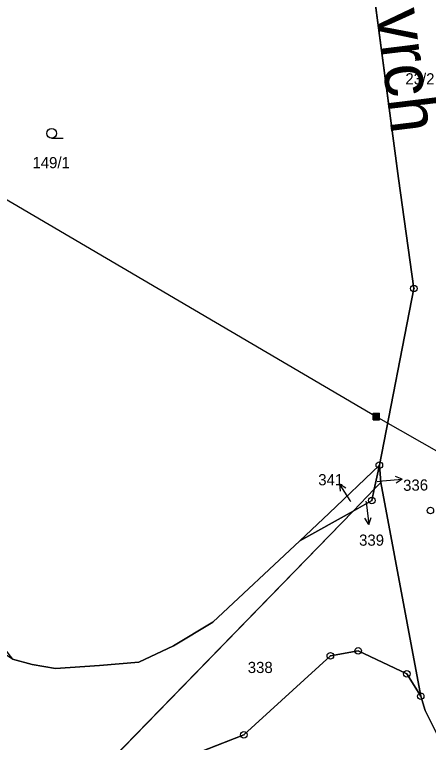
# Model space of a CAD drawing. Extents: x -689422 to -685210, y -987725 to -982160.
# Drawn here: x -687330.8 to -687267.9, y -985947.8 to -985837 of the extents above; entities that cross this region are included whole.
import ezdxf

# ---------------------------------------------------------------- set-up
doc = ezdxf.new("R2010")
doc.units = 0
for name, color, linetype in [('KN_Hranice_parcel', 7, 'Continuous'), ('KN_Parcelni cisla', 7, 'Continuous'), ('KN_Parcelni cisla_sipky', 7, 'Continuous'), ('KN_Polygon parcely', 7, 'Continuous'), ('KN_Popisy_pomistni nazvy nazvy ulic', 7, 'Continuous'), ('KN_Pozemkove predmety', 7, 'Continuous'), ('KN_POZEMKY_OSTATNI PLOCHA', 7, 'Continuous'), ('KN_POZEMKY_TTP', 7, 'Continuous'), ('KN_POZEMKY_ZAHRADA', 7, 'Continuous'), ('KN_VYUZITI_17_ostatni plocha_ostatni komunikace', 7, 'Continuous'), ('KN_Značky bodu BP', 7, 'Continuous'), ('KN_Značky kultur', 7, 'Continuous')]:
    doc.layers.add(name, color=color, linetype=linetype)

msp = doc.modelspace()

# ---------------------------------------------------------------- linework, layer by layer
at = {"layer": 'KN_Hranice_parcel'}
for p, q in [((-687275.32, -985905.6), (-687276.09, -985909.25)), ((-687275.08, -985908.21), (-687275.32, -985905.6)), ((-687276.09, -985909.25), (-687275.08, -985908.21)), ((-687269.03, -985940.75), (-687275.08, -985908.21)), ((-687276.09, -985909.25), (-687279.31, -985912.56)), ((-687319.54, -985953.98), (-687279.31, -985912.56)), ((-687279.31, -985912.56), (-687287.42, -985917.11))]:
    msp.add_line(p, q, dxfattribs=at)
for points in [[(-687275.32, -985905.6), (-687270.06, -985878.7), (-687272.4, -985861.98), (-687276.72, -985829.45)], [(-687275.32, -985905.6), (-687282.97, -985912.88), (-687287.42, -985917.11)], [(-687276.09, -985909.25), (-687276.45, -985910.96), (-687279.31, -985912.56)], [(-687287.42, -985917.11), (-687300.64, -985929.49), (-687306.6, -985933.08), (-687311.91, -985935.57), (-687317.89, -985936.07), (-687324.56, -985936.54), (-687328.13, -985935.93), (-687331.11, -985935.12)], [(-687269.03, -985940.75), (-687271.15, -985937.32), (-687278.53, -985933.85), (-687282.77, -985934.59), (-687295.93, -985946.62), (-687309.83, -985952.04), (-687309.14, -985963.32)], [(-687206.97, -986146.16), (-687218.58, -986091.62), (-687237.91, -986008.48), (-687240.13, -985999.43), (-687268.37, -985942.92), (-687269.03, -985940.75)]]:
    msp.add_lwpolyline(points, dxfattribs=at)
at = {"layer": 'KN_Parcelni cisla_sipky'}
for p, q in [((-687275.65, -985908.06), (-687274.82, -985907.99)), ((-687274.82, -985907.99), (-687271.83, -985907.73)), ((-687271.83, -985907.73), (-687272.87, -985907.32)), ((-687271.83, -985907.73), (-687272.78, -985908.32)), ((-687279.78, -985910.98), (-687281.37, -985908.44)), ((-687281.37, -985908.44), (-687280.42, -985909.02)), ((-687281.37, -985908.44), (-687281.26, -985909.55)), ((-687279.67, -985911.16), (-687279.78, -985910.98)), ((-687277.36, -985911.06), (-687277.29, -985911.62)), ((-687277.29, -985911.62), (-687276.92, -985914.6)), ((-687276.92, -985914.6), (-687277.54, -985913.67)), ((-687276.92, -985914.6), (-687276.55, -985913.54))]:
    msp.add_line(p, q, dxfattribs=at)
at = {"layer": 'KN_Polygon parcely'}
msp.add_lwpolyline([(-687301.39, -985749.61), (-687291.27, -985762.44), (-687290.44, -985763.49), (-687289.01, -985767), (-687286.89, -985772.01), (-687283.19, -985780.77), (-687276.72, -985829.45), (-687272.4, -985861.98), (-687270.06, -985878.7), (-687275.32, -985905.6), (-687275.08, -985908.21), (-687269.03, -985940.75), (-687268.37, -985942.92), (-687240.13, -985999.43)], dxfattribs=at)
for points in [[(-687272.4, -985861.98), (-687276.72, -985829.45), (-687337.97, -985793.37), (-687356.4, -985822.93), (-687376.82, -985849.51), (-687387.68, -985861.82), (-687348.87, -985912.23), (-687331.11, -985935.12), (-687328.13, -985935.93), (-687324.56, -985936.54), (-687317.89, -985936.07), (-687311.91, -985935.57), (-687306.6, -985933.08), (-687300.64, -985929.49), (-687287.42, -985917.11), (-687282.97, -985912.88), (-687275.32, -985905.6), (-687270.06, -985878.7)], [(-687326.3, -985953.95), (-687319.54, -985953.98), (-687279.31, -985912.56), (-687287.42, -985917.11), (-687300.64, -985929.49), (-687306.6, -985933.08), (-687311.91, -985935.57), (-687317.89, -985936.07), (-687324.56, -985936.54), (-687328.13, -985935.93), (-687331.11, -985935.12), (-687348.91, -985923.58), (-687350.91, -985916.19), (-687353.51, -985916.2), (-687356.05, -985916.2), (-687356.6, -985918.17), (-687406.25, -985880.95), (-687414, -985888.94), (-687364.16, -985924.93), (-687354.49, -985937.48), (-687340.47, -985948.49)], [(-687282.97, -985912.88), (-687287.42, -985917.11), (-687279.31, -985912.56), (-687276.09, -985909.25), (-687275.32, -985905.6)], [(-687275.32, -985905.6), (-687276.09, -985909.25), (-687275.08, -985908.21)], [(-687275.08, -985908.21), (-687276.09, -985909.25), (-687276.45, -985910.96), (-687279.31, -985912.56), (-687319.54, -985953.98), (-687318.42, -985953.98), (-687314.85, -985964.66), (-687311.41, -985963.85), (-687309.14, -985963.32), (-687309.83, -985952.04), (-687295.93, -985946.62), (-687282.77, -985934.59), (-687278.53, -985933.85), (-687271.15, -985937.32), (-687269.03, -985940.75)], [(-687279.31, -985912.56), (-687276.45, -985910.96), (-687276.09, -985909.25)], [(-687268.37, -985942.92), (-687269.03, -985940.75), (-687271.15, -985937.32), (-687278.53, -985933.85), (-687282.77, -985934.59), (-687295.93, -985946.62), (-687309.83, -985952.04), (-687309.14, -985963.32), (-687311.41, -985963.85), (-687233.71, -986120.77), (-687207.07, -986154.65), (-687206.97, -986146.16), (-687218.58, -986091.62), (-687237.91, -986008.48), (-687240.13, -985999.43)]]:
    msp.add_lwpolyline(points, close=True, dxfattribs=at)
at = {"layer": 'KN_Pozemkove predmety'}
for p, q in [((-687363, -985846.96), (-687275.78, -985898.18)), ((-687276.28, -985897.68), (-687275.28, -985897.68)), ((-687276.28, -985898.68), (-687276.28, -985897.68)), ((-687276.28, -985897.88), (-687275.28, -985897.88)), ((-687276.28, -985898.08), (-687275.28, -985898.08)), ((-687276.28, -985898.28), (-687275.28, -985898.28)), ((-687276.08, -985898.68), (-687276.08, -985897.68)), ((-687275.88, -985898.68), (-687275.88, -985897.68)), ((-687275.78, -985898.18), (-687173.49, -985956.92)), ((-687275.68, -985898.68), (-687275.68, -985897.68)), ((-687275.48, -985898.68), (-687275.48, -985897.68)), ((-687275.28, -985898.68), (-687275.28, -985897.68)), ((-687276.28, -985898.48), (-687275.28, -985898.48)), ((-687276.28, -985898.68), (-687275.28, -985898.68))]:
    msp.add_line(p, q, dxfattribs=at)
at = {"layer": 'KN_POZEMKY_OSTATNI PLOCHA'}
for p, q in [((-687272.4, -985861.98), (-687276.72, -985829.45)), ((-687270.06, -985878.7), (-687272.4, -985861.98)), ((-687275.32, -985905.6), (-687270.06, -985878.7)), ((-687276.09, -985909.25), (-687275.32, -985905.6)), ((-687275.32, -985905.6), (-687275.08, -985908.21)), ((-687275.08, -985908.21), (-687275.32, -985905.6)), ((-687275.08, -985908.21), (-687276.09, -985909.25)), ((-687276.09, -985909.25), (-687275.08, -985908.21)), ((-687269.03, -985940.75), (-687275.08, -985908.21)), ((-687275.08, -985908.21), (-687269.03, -985940.75)), ((-687276.45, -985910.96), (-687276.09, -985909.25)), ((-687279.31, -985912.56), (-687276.45, -985910.96)), ((-687319.54, -985953.98), (-687279.31, -985912.56)), ((-687279.31, -985912.56), (-687319.54, -985953.98)), ((-687287.42, -985917.11), (-687279.31, -985912.56)), ((-687300.64, -985929.49), (-687287.42, -985917.11)), ((-687306.6, -985933.08), (-687300.64, -985929.49)), ((-687311.91, -985935.57), (-687306.6, -985933.08)), ((-687282.77, -985934.59), (-687295.93, -985946.62)), ((-687278.53, -985933.85), (-687282.77, -985934.59)), ((-687271.15, -985937.32), (-687278.53, -985933.85)), ((-687331.11, -985935.12), (-687328.13, -985935.93)), ((-687328.13, -985935.93), (-687324.56, -985936.54)), ((-687317.89, -985936.07), (-687311.91, -985935.57)), ((-687324.56, -985936.54), (-687317.89, -985936.07)), ((-687269.03, -985940.75), (-687271.15, -985937.32)), ((-687268.37, -985942.92), (-687269.03, -985940.75)), ((-687240.13, -985999.43), (-687268.37, -985942.92)), ((-687295.93, -985946.62), (-687309.83, -985952.04))]:
    msp.add_line(p, q, dxfattribs=at)
at = {"layer": 'KN_POZEMKY_TTP'}
for p, q in [((-687282.97, -985912.88), (-687275.32, -985905.6)), ((-687275.32, -985905.6), (-687276.09, -985909.25)), ((-687279.31, -985912.56), (-687276.09, -985909.25)), ((-687276.09, -985909.25), (-687279.31, -985912.56)), ((-687276.09, -985909.25), (-687276.45, -985910.96)), ((-687276.45, -985910.96), (-687279.31, -985912.56)), ((-687279.31, -985912.56), (-687287.42, -985917.11)), ((-687287.42, -985917.11), (-687282.97, -985912.88)), ((-687295.93, -985946.62), (-687282.77, -985934.59)), ((-687282.77, -985934.59), (-687278.53, -985933.85)), ((-687278.53, -985933.85), (-687271.15, -985937.32)), ((-687271.15, -985937.32), (-687269.03, -985940.75)), ((-687269.03, -985940.75), (-687268.37, -985942.92)), ((-687268.37, -985942.92), (-687240.13, -985999.43)), ((-687309.83, -985952.04), (-687295.93, -985946.62))]:
    msp.add_line(p, q, dxfattribs=at)
at = {"layer": 'KN_POZEMKY_ZAHRADA'}
for p, q in [((-687276.72, -985829.45), (-687272.4, -985861.98)), ((-687272.4, -985861.98), (-687270.06, -985878.7)), ((-687270.06, -985878.7), (-687275.32, -985905.6)), ((-687275.32, -985905.6), (-687282.97, -985912.88)), ((-687282.97, -985912.88), (-687287.42, -985917.11)), ((-687287.42, -985917.11), (-687300.64, -985929.49)), ((-687300.64, -985929.49), (-687306.6, -985933.08)), ((-687306.6, -985933.08), (-687311.91, -985935.57)), ((-687328.13, -985935.93), (-687331.11, -985935.12)), ((-687324.56, -985936.54), (-687328.13, -985935.93)), ((-687311.91, -985935.57), (-687317.89, -985936.07)), ((-687317.89, -985936.07), (-687324.56, -985936.54))]:
    msp.add_line(p, q, dxfattribs=at)
at = {"layer": 'KN_VYUZITI_17_ostatni plocha_ostatni komunikace'}
for p, q in [((-687272.4, -985861.98), (-687276.72, -985829.45)), ((-687270.06, -985878.7), (-687272.4, -985861.98)), ((-687275.32, -985905.6), (-687270.06, -985878.7)), ((-687276.09, -985909.25), (-687275.32, -985905.6)), ((-687275.32, -985905.6), (-687275.08, -985908.21)), ((-687275.08, -985908.21), (-687275.32, -985905.6)), ((-687275.08, -985908.21), (-687276.09, -985909.25)), ((-687276.09, -985909.25), (-687275.08, -985908.21)), ((-687269.03, -985940.75), (-687275.08, -985908.21)), ((-687275.08, -985908.21), (-687269.03, -985940.75)), ((-687276.45, -985910.96), (-687276.09, -985909.25)), ((-687279.31, -985912.56), (-687276.45, -985910.96)), ((-687319.54, -985953.98), (-687279.31, -985912.56)), ((-687279.31, -985912.56), (-687319.54, -985953.98)), ((-687287.42, -985917.11), (-687279.31, -985912.56)), ((-687300.64, -985929.49), (-687287.42, -985917.11)), ((-687306.6, -985933.08), (-687300.64, -985929.49)), ((-687311.91, -985935.57), (-687306.6, -985933.08)), ((-687282.77, -985934.59), (-687295.93, -985946.62)), ((-687278.53, -985933.85), (-687282.77, -985934.59)), ((-687271.15, -985937.32), (-687278.53, -985933.85)), ((-687331.11, -985935.12), (-687328.13, -985935.93)), ((-687328.13, -985935.93), (-687324.56, -985936.54)), ((-687317.89, -985936.07), (-687311.91, -985935.57)), ((-687324.56, -985936.54), (-687317.89, -985936.07)), ((-687269.03, -985940.75), (-687271.15, -985937.32)), ((-687268.37, -985942.92), (-687269.03, -985940.75)), ((-687240.13, -985999.43), (-687268.37, -985942.92)), ((-687295.93, -985946.62), (-687309.83, -985952.04))]:
    msp.add_line(p, q, dxfattribs=at)
at = {"layer": 'KN_Značky bodu BP'}
for centre, radius in [((-687270.06, -985878.7), 0.5), ((-687270.06, -985878.7), 0.0303), ((-687275.32, -985905.6), 0.5), ((-687275.32, -985905.6), 0.0303), ((-687276.45, -985910.96), 0.5), ((-687276.45, -985910.96), 0.0303), ((-687267.56, -985912.5), 0.5), ((-687278.53, -985933.85), 0.5), ((-687282.77, -985934.59), 0.5), ((-687282.77, -985934.59), 0.0303), ((-687278.53, -985933.85), 0.0303), ((-687271.15, -985937.32), 0.5), ((-687271.15, -985937.32), 0.0303), ((-687269.03, -985940.75), 0.5), ((-687269.03, -985940.75), 0.0303), ((-687295.93, -985946.62), 0.5), ((-687295.93, -985946.62), 0.0303)]:
    msp.add_circle(centre, radius, dxfattribs=at)
at = {"layer": 'KN_Značky kultur'}
msp.add_line((-687325.16, -985855.86), (-687323.41, -985855.86), dxfattribs=at)
msp.add_circle((-687325.16, -985855.11), 0.75, dxfattribs=at)

# ---------------------------------------------------------------- texts
at = {"layer": 'KN_Parcelni cisla'}
for s, p in [('23/2', (-687271.36, -985847.66)), ('149/1', (-687328.08, -985860.41)), ('341', (-687284.61, -985908.65)), ('339', (-687278.4, -985917.84)), ('338', (-687295.33, -985937.21))]:
    msp.add_text(s, height=1.7, dxfattribs=at).set_placement(p)
msp.add_text('336', height=1.7, rotation=1, dxfattribs=at).set_placement((-687271.69, -985909.5))
at = {"layer": 'KN_Popisy_pomistni nazvy nazvy ulic'}
msp.add_text('Kostelní vrch', height=7.5, rotation=277, dxfattribs=at).set_placement((-687280.53, -985797.83))

doc.saveas('drawing.dxf')
